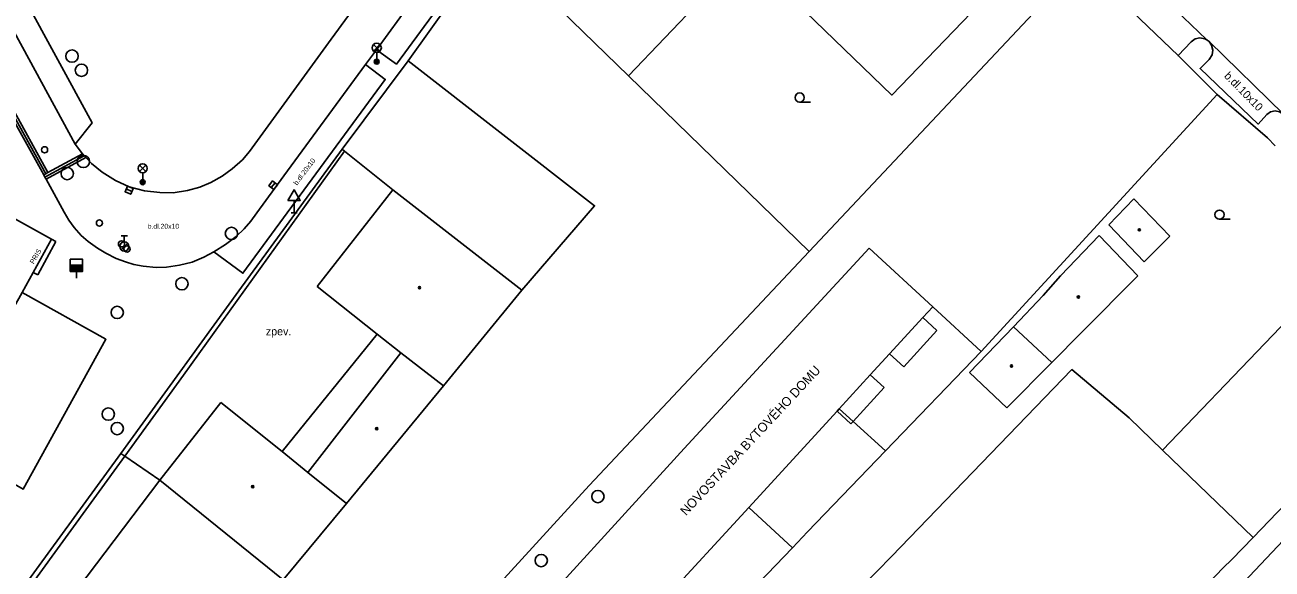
# Model space of a CAD drawing. Extents: x -598233 to -596890, y -1157848 to -1156431.
# Drawn here: x -598000.2 to -597898.9, y -1156572.9 to -1156528.8 of the extents above; entities that cross this region are included whole.
import ezdxf

# ---------------------------------------------------------------- set-up
doc = ezdxf.new("R2010")
doc.units = 0
for name, color, linetype in [('Level 10', 7, 'Continuous'), ('Level 11', 7, 'Continuous'), ('Level 24', 7, 'Continuous'), ('Level 27', 7, 'Continuous'), ('Level 28', 7, 'Continuous'), ('Level 33', 7, 'Continuous'), ('Level 34', 7, 'Continuous'), ('Level 36', 7, 'Continuous'), ('Level 39', 7, 'Continuous'), ('Level 40', 7, 'Continuous'), ('Level 41', 7, 'Continuous'), ('Level 5', 7, 'Continuous'), ('Level 52', 7, 'Continuous'), ('Level 7', 7, 'Continuous'), ('Level 8', 7, 'Continuous')]:
    doc.layers.add(name, color=color, linetype=linetype)

msp = doc.modelspace()

# ---------------------------------------------------------------- linework, layer by layer
at = {"layer": 'Level 10'}
for points in [[(-597996.14, -1156538.44), (-597994.78, -1156536.71), (-598000.35, -1156526.4699), (-598005.78, -1156516.54), (-598011.46, -1156506.09)], [(-597969.28, -1156515), (-597968.85, -1156515.92), (-597968.62, -1156516.61), (-597968.4699, -1156517.42), (-597968.4, -1156518.34), (-597968.45, -1156519.06), (-597968.56, -1156519.76), (-597968.86, -1156520.7199), (-597969.23, -1156521.46), (-597969.7199, -1156522.21), (-597975.36, -1156529.93), (-597982, -1156539.03), (-597982.57, -1156539.7199), (-597983.4099, -1156540.45), (-597984.21, -1156541.04)], [(-597960.34, -1156515.31), (-597958.76, -1156516.53), (-597965.19, -1156525.29), (-597970.06, -1156531.95), (-597971.69, -1156530.8)], [(-597904.28, -1156529.96), (-597904.4, -1156529.89), (-597904.8, -1156529.82), (-597905.18, -1156529.9099), (-597905.5, -1156530.13), (-597906.57, -1156531.26), (-597910.9, -1156527.1), (-597909.81, -1156525.95), (-597909.61, -1156525.6599), (-597909.54, -1156525.35), (-597909.57, -1156525.05), (-597909.69, -1156524.77), (-597909.86, -1156524.58)], [(-597898.02, -1156536.02), (-597898.34, -1156535.81), (-597898.7, -1156535.74), (-597899.07, -1156535.82), (-597899.37, -1156536.04), (-597900.07, -1156536.81), (-597904.79, -1156532.31), (-597904.05, -1156531.57), (-597903.81, -1156531.2), (-597903.75, -1156530.81), (-597903.86, -1156530.4), (-597904.05, -1156530.12)], [(-597904.05, -1156530.12), (-597904.28, -1156529.96)], [(-597971.69, -1156530.8), (-597972.58, -1156531.99)], [(-597972.58, -1156531.99), (-597970.9699, -1156533.19), (-597977.58, -1156542.18), (-597982.53, -1156548.9099), (-597984.9, -1156547.17)], [(-598001.74, -1156535.4699), (-597998.71, -1156540.94)], [(-597995.55, -1156539.2199), (-597996.14, -1156538.44)], [(-597995.42, -1156539.38), (-597995.55, -1156539.2199)], [(-597995.28, -1156539.53), (-597995.42, -1156539.38)], [(-597984.21, -1156541.04), (-597985.14, -1156541.55), (-597986.04, -1156541.92), (-597987.02, -1156542.19), (-597988.18, -1156542.38), (-597989.27, -1156542.36), (-597990.53, -1156542.2199), (-597991.77, -1156541.9), (-597992.89, -1156541.39), (-597993.96, -1156540.7199), (-597994.82, -1156540), (-597995.28, -1156539.53)], [(-597998.71, -1156540.94), (-597998.62, -1156541.12)], [(-597998.62, -1156541.12), (-597998.52, -1156541.29)], [(-597984.9, -1156547.17), (-597985.7, -1156547.61), (-597986.6599, -1156548), (-597987.68, -1156548.27), (-597988.74, -1156548.4099), (-597989.57, -1156548.44), (-597990.62, -1156548.35), (-597991.38, -1156548.19), (-597992.07, -1156547.98), (-597992.82, -1156547.71), (-597993.6599, -1156547.29), (-597994.33, -1156546.89), (-597995.09, -1156546.35), (-597995.6599, -1156545.84), (-597996.24, -1156545.19), (-597996.67, -1156544.6), (-597997.05, -1156543.95), (-597998.52, -1156541.29)], [(-597901.09, -1156573.8), (-597900.81, -1156573.51), (-597897.54, -1156570.09), (-597884.52, -1156556.57), (-597884.18, -1156556.1599), (-597883.94, -1156555.84)]]:
    msp.add_lwpolyline(points, dxfattribs=at)
at = {"layer": 'Level 11'}
for points in [[(-597996.14, -1156538.44), (-598002.14, -1156527.44), (-598007.6, -1156517.4099), (-598013.55, -1156506.5)], [(-597971.69, -1156530.8), (-597966.93, -1156524.26), (-597960.34, -1156515.31)], [(-597942.36, -1156523.63), (-597951.21, -1156532.91)], [(-597909.86, -1156524.58), (-597904.26, -1156529.94), (-597904.28, -1156529.96)], [(-597904.05, -1156530.12), (-597898.02, -1156536.02)], [(-597906.57, -1156531.26), (-597903.39, -1156534.4)], [(-597984.9, -1156547.17), (-597983.94, -1156546.59), (-597983.08, -1156545.92), (-597982.43, -1156545.31), (-597981.89, -1156544.68), (-597981.4, -1156544), (-597979.2, -1156541.01), (-597972.58, -1156531.99)], [(-597951.21, -1156532.91), (-597936.53, -1156547.14)], [(-598001.56, -1156535.37), (-598001.39, -1156535.28), (-597998.36, -1156540.75)], [(-598001.56, -1156535.37), (-597998.54, -1156540.85)], [(-597998.62, -1156541.12), (-597995.42, -1156539.38)], [(-597998.52, -1156541.29), (-597995.28, -1156539.53)], [(-597998.36, -1156540.75), (-597995.55, -1156539.2199)], [(-597987.35, -1156557.18), (-597974.27, -1156539)], [(-597970.34, -1156542.15), (-597974.27, -1156539), (-597974.47, -1156538.84)], [(-597998.71, -1156540.94), (-597998.54, -1156540.85)], [(-597998.54, -1156540.85), (-597998.36, -1156540.75)], [(-597998.08, -1156546.14), (-598004.99, -1156542.33)], [(-597891.22, -1156545.95), (-597907.84, -1156563.26), (-597910.55, -1156560.65)], [(-597999.56, -1156548.85), (-598000.47, -1156550.47), (-598004.78, -1156558.17), (-598008.17, -1156556.23), (-598009.39, -1156558.54), (-598012.41, -1156554.97), (-598008.5, -1156548.28)], [(-597887.44, -1156549.6), (-597884.82, -1156552.14), (-597884.65, -1156552.44), (-597884.56, -1156552.72), (-597884.52, -1156553.08), (-597884.55, -1156553.36), (-597884.64, -1156553.67), (-597884.81, -1156553.99), (-597886.74, -1156556.07), (-597900.47, -1156570.34), (-597902.2, -1156572.13), (-597902.91, -1156572.82), (-597908.26, -1156578.41), (-597912.36, -1156582.69), (-597912.42, -1156582.75), (-597913.23, -1156583.6), (-597917.96, -1156588.48)], [(-598000.47, -1156550.47), (-597993.66, -1156554.26), (-598000.39, -1156566.43), (-598003.52, -1156564.64), (-598004.82, -1156566.91), (-598007.76, -1156563.52), (-598004.78, -1156558.17)], [(-597926.16, -1156553.56), (-597927.3, -1156552.51)], [(-597928.86, -1156556.51), (-597926.16, -1156553.56)], [(-597979.35, -1156563.38), (-597971.62, -1156553.86)], [(-597930.01, -1156555.45), (-597928.86, -1156556.51)], [(-597910.55, -1156560.65), (-597915.2, -1156556.73), (-597929.85, -1156571.89)], [(-597930.44, -1156558.18), (-597931.57, -1156557.15)], [(-597932.96, -1156560.93), (-597930.44, -1156558.18)], [(-597934.27, -1156560.09), (-597933.14, -1156561.13)], [(-597933.14, -1156561.13), (-597932.96, -1156560.93)], [(-597992.13, -1156563.75), (-597992.45, -1156563.53)], [(-597989.27, -1156565.71), (-597992.13, -1156563.75)], [(-597907.84, -1156563.26), (-597900.47, -1156570.34)], [(-597998.9, -1156578.37), (-597989.27, -1156565.71)]]:
    msp.add_lwpolyline(points, dxfattribs=at)
at = {"layer": 'Level 24'}
for points in [[(-597998.08, -1156546.14), (-597999.56, -1156548.85)], [(-597999.19, -1156549.05), (-597997.71, -1156546.34)], [(-597997.71, -1156546.34), (-597998.08, -1156546.14)], [(-597999.56, -1156548.85), (-597999.19, -1156549.05)]]:
    msp.add_lwpolyline(points, dxfattribs=at)
at = {"layer": 'Level 27'}
for p, q in [((-597991.5414, -1156542.2713), (-597991.9986, -1156542.0687)), ((-597980.2239, -1156541.967), (-597979.9161, -1156541.573))]:
    msp.add_line(p, q, dxfattribs=at)
for points in [[(-597980.0269, -1156542.1209), (-597979.7191, -1156541.7269), (-597980.1131, -1156541.4191), (-597980.4209, -1156541.8131)], [(-597991.4402, -1156542.0427), (-597991.8973, -1156541.8402), (-597992.0998, -1156542.2973), (-597991.6427, -1156542.4998)]]:
    msp.add_lwpolyline(points, close=True, dxfattribs=at)
for centre in [(-597996.41, -1156531.3), (-597995.64, -1156532.45), (-597995.49, -1156539.84), (-597996.8, -1156540.83), (-597983.46, -1156545.68), (-597987.48, -1156549.76), (-597992.74, -1156552.09), (-597993.46, -1156560.34), (-597992.74, -1156561.51), (-597953.7, -1156567.03), (-597958.3, -1156572.22)]:
    msp.add_circle(centre, 0.5, dxfattribs=at)
at = {"layer": 'Level 28'}
for p, q in [((-597992.4179, -1156547.012), (-597991.8879, -1156546.482)), ((-597992.4099, -1156545.865), (-597991.9099, -1156545.865)), ((-597992.1599, -1156546.365), (-597992.1599, -1156545.865)), ((-597996.55, -1156548.27), (-597995.55, -1156548.27)), ((-597996.55, -1156548.32), (-597995.55, -1156548.32)), ((-597996.55, -1156548.37), (-597995.55, -1156548.37)), ((-597996.55, -1156548.42), (-597995.55, -1156548.42)), ((-597996.55, -1156548.47), (-597995.55, -1156548.47)), ((-597996.55, -1156548.52), (-597995.55, -1156548.52)), ((-597996.55, -1156548.57), (-597995.55, -1156548.57)), ((-597996.55, -1156548.62), (-597995.55, -1156548.62)), ((-597996.55, -1156548.67), (-597995.55, -1156548.67)), ((-597996.55, -1156548.72), (-597995.55, -1156548.72)), ((-597996.05, -1156548.77), (-597996.05, -1156549.3))]:
    msp.add_line(p, q, dxfattribs=at)
msp.add_lwpolyline([(-597996.55, -1156548.77), (-597995.55, -1156548.77), (-597995.55, -1156547.77), (-597996.55, -1156547.77)], close=True, dxfattribs=at)
for centre, radius in [((-597998.64, -1156538.9), 0.25), ((-597994.18, -1156544.84), 0.25), ((-597992.39, -1156546.53), 0.25), ((-597992.1599, -1156546.74), 0.375), ((-597991.94, -1156546.95), 0.25)]:
    msp.add_circle(centre, radius, dxfattribs=at)
at = {"layer": 'Level 33'}
for p, q in [((-597971.9249, -1156530.89), (-597971.3949, -1156530.36)), ((-597971.9249, -1156530.36), (-597971.3949, -1156530.89)), ((-597971.6599, -1156531), (-597971.6599, -1156531.75)), ((-597990.935, -1156540.67), (-597990.405, -1156540.14)), ((-597990.935, -1156540.14), (-597990.405, -1156540.67)), ((-597990.67, -1156540.78), (-597990.67, -1156541.53))]:
    msp.add_line(p, q, dxfattribs=at)
for centre, radius in [((-597971.6599, -1156530.625), 0.375), ((-597971.6599, -1156531.75), 0.2), ((-597971.6599, -1156531.75), 0.1445), ((-597971.6599, -1156531.75), 0.0876), ((-597990.67, -1156540.405), 0.375), ((-597990.67, -1156541.53), 0.2), ((-597990.67, -1156541.53), 0.1445), ((-597990.67, -1156541.53), 0.0876)]:
    msp.add_circle(centre, radius, dxfattribs=at)
at = {"layer": 'Level 34'}
for p, q in [((-597978.37, -1156543.002), (-597978.37, -1156544.02)), ((-597978.62, -1156544.02), (-597978.12, -1156544.02))]:
    msp.add_line(p, q, dxfattribs=at)
msp.add_lwpolyline([(-597978.87, -1156543.002), (-597977.87, -1156543.002), (-597978.37, -1156542.136)], close=True, dxfattribs=at)
at = {"layer": 'Level 36'}
for p, q in [((-597937.31, -1156535.035), (-597936.435, -1156535.035)), ((-597903.21, -1156544.535), (-597902.335, -1156544.535))]:
    msp.add_line(p, q, dxfattribs=at)
for centre in [(-597937.3101, -1156534.6599), (-597903.2101, -1156544.1599)]:
    msp.add_circle(centre, 0.375, dxfattribs=at)
at = {"layer": 'Level 39'}
for centre, radius in [((-597909.7199, -1156545.39), 0.09), ((-597909.7199, -1156545.39), 0.0398), ((-597968.19, -1156550.09), 0.09), ((-597968.19, -1156550.09), 0.0398), ((-597914.67, -1156550.84), 0.09), ((-597914.67, -1156550.84), 0.0398), ((-597920.1, -1156556.43), 0.09), ((-597920.1, -1156556.43), 0.0398), ((-597971.6599, -1156561.52), 0.09), ((-597971.6599, -1156561.52), 0.0398), ((-597981.73, -1156566.2199), 0.09), ((-597981.73, -1156566.2199), 0.0398)]:
    msp.add_circle(centre, radius, dxfattribs=at)
at = {"layer": 'Level 5'}
for points in [[(-597976.49, -1156550), (-597970.34, -1156542.15)], [(-597970.34, -1156542.15), (-597959.88, -1156550.29)], [(-597931.66, -1156546.88), (-597946.69, -1156563.12)], [(-597926.49, -1156551.63), (-597931.66, -1156546.88)], [(-597971.62, -1156553.86), (-597976.49, -1156550)], [(-597966.24, -1156558.04), (-597959.88, -1156550.29)], [(-597926.49, -1156551.63), (-597927.3, -1156552.51), (-597930.01, -1156555.45), (-597931.57, -1156557.15), (-597934.09, -1156559.9), (-597934.27, -1156560.09), (-597941.45, -1156567.91), (-597948.62, -1156575.71), (-597948.83, -1156575.94), (-597951.32, -1156578.65), (-597956.43, -1156584.21), (-597961.6, -1156579.46)], [(-597969.69, -1156555.37), (-597971.62, -1156553.86)], [(-597977.25, -1156565.07), (-597969.69, -1156555.37)], [(-597969.69, -1156555.37), (-597966.24, -1156558.04)], [(-597974.12, -1156567.58), (-597966.24, -1156558.04)], [(-597984.32, -1156559.39), (-597989.27, -1156565.71)], [(-597984.32, -1156559.39), (-597979.35, -1156563.38)], [(-597979.35, -1156563.38), (-597977.25, -1156565.07)], [(-597946.69, -1156563.12), (-597961.6, -1156579.46)], [(-597989.27, -1156565.71), (-597979.25, -1156573.79)], [(-597977.25, -1156565.07), (-597974.12, -1156567.58)], [(-597979.25, -1156573.79), (-597974.12, -1156567.58)]]:
    msp.add_lwpolyline(points, dxfattribs=at)
at = {"layer": 'Level 52'}
for points in [[(-597929.16, -1156515.01), (-597919.78, -1156524.02), (-597929.81, -1156534.46), (-597939.17, -1156525.44), (-597929.16, -1156515.01)], [(-597912.2, -1156544.99), (-597910.1599, -1156542.88)], [(-597910.1599, -1156542.88), (-597907.25, -1156545.9099)], [(-597909.32, -1156547.99), (-597912.2, -1156544.99)], [(-597912.98, -1156545.84), (-597916.12, -1156549.12)], [(-597909.84, -1156549.11), (-597912.98, -1156545.84)], [(-597907.25, -1156545.9099), (-597909.32, -1156547.99)], [(-597916.12, -1156549.12), (-597917.52, -1156550.73)], [(-597914.38, -1156553.68), (-597909.84, -1156549.11)], [(-597917.52, -1156550.73), (-597919.94, -1156553.25)], [(-597923.52, -1156556.96), (-597919.94, -1156553.25)], [(-597919.94, -1156553.25), (-597916.84, -1156556.1599)], [(-597916.84, -1156556.1599), (-597914.38, -1156553.68)], [(-597916.84, -1156556.1599), (-597920.48, -1156559.82)], [(-597920.48, -1156559.82), (-597923.52, -1156556.96)]]:
    msp.add_lwpolyline(points, dxfattribs=at)
at = {"layer": 'Level 7'}
for points in [[(-597971.58, -1156584.89), (-597968.27, -1156581.27), (-597967.64, -1156580.59), (-597954.4, -1156566.14), (-597936.53, -1156547.14), (-597914.45, -1156523.67), (-597914.88, -1156523.26), (-597915.6, -1156522.56), (-597921.29, -1156517.04)], [(-597969.11, -1156531.67), (-597962.28, -1156522.14), (-597951.21, -1156532.9099)], [(-597974.4699, -1156538.84), (-597969.11, -1156531.67)], [(-597969.11, -1156531.67), (-597953.9699, -1156543.43), (-597959.88, -1156550.29)], [(-597903.39, -1156534.4), (-597922.57, -1156555.25)], [(-597903.39, -1156534.4), (-597899.31, -1156537.94)], [(-598026.7, -1156610.46), (-598021.37, -1156603.13), (-598020.82, -1156602.37), (-597992.45, -1156563.53), (-597991.6599, -1156562.44), (-597982.86, -1156550.35), (-597974.4699, -1156538.84)], [(-597926.49, -1156551.63), (-597922.57, -1156555.25)], [(-597922.57, -1156555.25), (-597930.34, -1156563.32)], [(-597992.13, -1156563.75), (-597987.35, -1156557.18)], [(-597934.09, -1156559.9), (-597932.96, -1156560.93), (-597930.34, -1156563.32)], [(-598026.31, -1156610.72), (-597992.13, -1156563.75)], [(-597930.34, -1156563.32), (-597936.66, -1156569.9)], [(-597941.45, -1156567.91), (-597937.88, -1156571.18)], [(-597937.88, -1156571.18), (-597936.66, -1156569.9)], [(-597929.85, -1156571.89), (-597931.02, -1156573.09), (-597940.49, -1156582.73), (-597949.95, -1156592.37), (-597955.88, -1156598.42)], [(-597945.44, -1156579.04), (-597937.88, -1156571.18)]]:
    msp.add_lwpolyline(points, dxfattribs=at)
at = {"layer": 'Level 8'}
msp.add_lwpolyline([(-597898.68, -1156538.57), (-597899.31, -1156537.94)], dxfattribs=at)

# ---------------------------------------------------------------- texts
at = {"layer": 'Level 40'}
for s, height, rotation, p in [('b.dl.10x10', 0.65, 314.353553, (-597902.88, -1156532.95)), ('b.dl.20x10', 0.4, 52.989092, (-597978.14, -1156541.81))]:
    msp.add_text(s, height=height, rotation=rotation, dxfattribs=at).set_placement(p)
for s, height, p in [('b.dl.20x10', 0.4, (-597990.26, -1156545.3)), ('zpev.', 0.65, (-597980.67, -1156553.95))]:
    msp.add_text(s, height=height, dxfattribs=at).set_placement(p)
at = {"layer": 'Level 41'}
for s, height, rotation, p in [('PRIS', 0.4, 60.021397, (-597999.52, -1156548.2)), ('NOVOSTAVBA BYTOVÉHO DOMU', 0.75, 47, (-597946.54, -1156568.62))]:
    msp.add_text(s, height=height, rotation=rotation, dxfattribs=at).set_placement(p)

doc.saveas('drawing.dxf')
